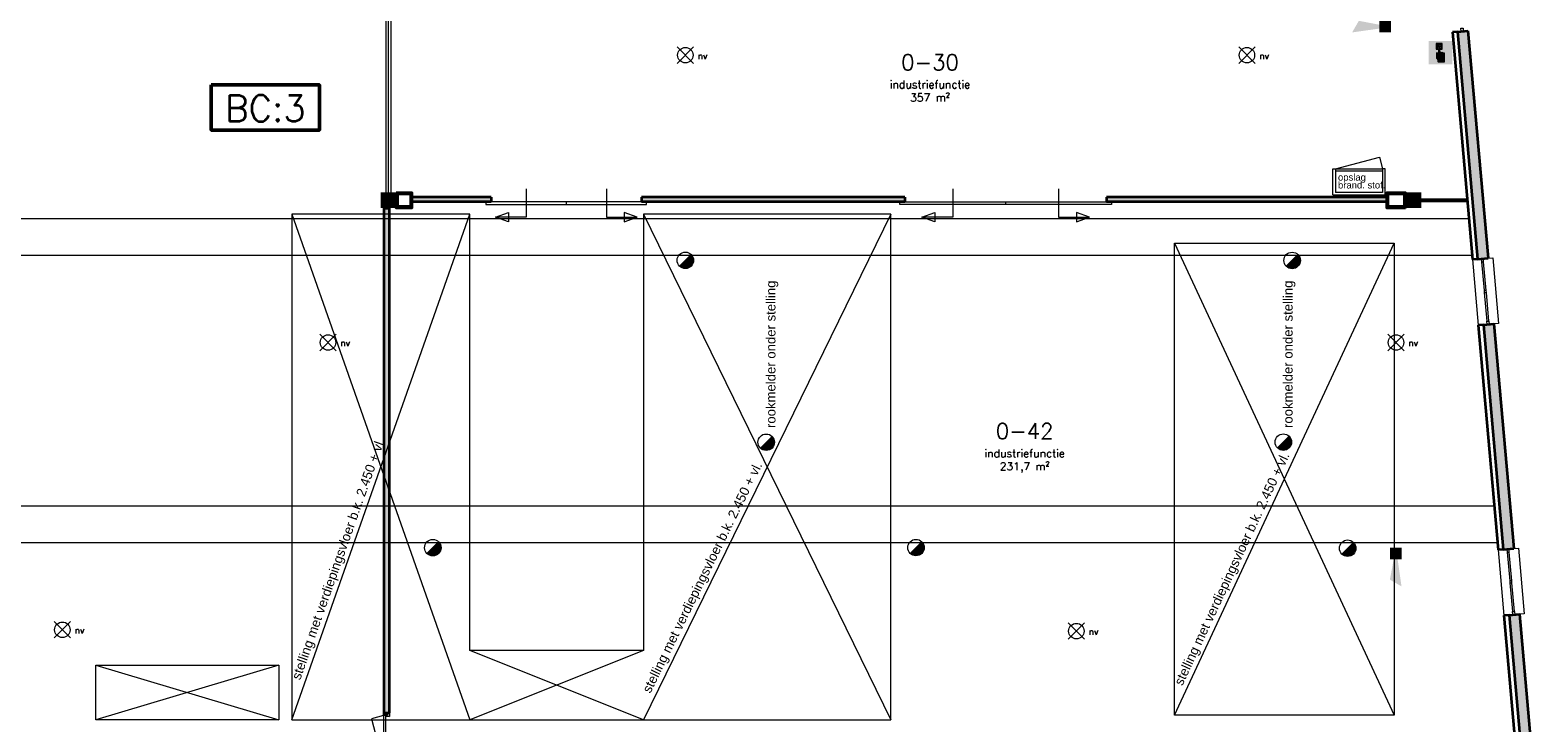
# Model space of a CAD drawing. Header units: millimetres. Extents: x -13022 to 1371524, y -38729 to 632593.
# Tile 263 of 381: x 522652 to 551515, y 601663 to 614924. Entities that reach past the tile are written whole.
import ezdxf

# ---------------------------------------------------------------- set-up
doc = ezdxf.new("R2010")
doc.units = ezdxf.units.MM
doc.header["$LTSCALE"] = 35
for name, color, linetype, lineweight in [('A LIJN 1', 1, 'Continuous', 20), ('A LIJN 2', 2, 'Continuous', 35), ('A LIJN 4', 4, 'Continuous', 50), ('A LIJN 5', 5, 'Continuous', 13), ('A LIJN 9', 252, 'Continuous', 18), ('Al65----_beveiliging-inst', 92, 'Continuous', 9), ('B95 tekst', 7, 'Continuous', 25), ('brandveiligheid voorzieningen', 10, 'Continuous', 9)]:
    doc.layers.add(name, color=color, linetype=linetype, lineweight=lineweight)
doc.styles.add('Algemeen', font='simplex.shx', dxfattribs={"height": 2.5})
doc.styles.add('Arial40', font='arial.ttf', dxfattribs={"height": 0.18})
doc.styles.add('Arial76', font='arial.ttf', dxfattribs={"height": 0.13})
doc.styles.add('Arial77', font='arial.ttf', dxfattribs={"height": 0.18})
doc.styles.add('Arial78', font='arial.ttf', dxfattribs={"height": 0.18})
doc.styles.add('Arial79', font='arial.ttf', dxfattribs={"height": 0.18})

# ---------------------------------------------------------------- blocks, each defined once
blk = doc.blocks.new('Signaalgever (akoestisch)')
at = {"layer": 'Al65----_beveiliging-inst', "color": 10, "linetype": 'Continuous'}
for points in [[(3.71, 0), (3.71, 3.71), (0, 0), (0, 3.71)], [(10.23, 0), (12.38, 3.71), (3.71, 1.24), (3.71, 2.48)]]:
    blk.add_solid(points, dxfattribs=at)
blk = doc.blocks.new('Handbrandmelder')
at = {"layer": 'brandveiligheid voorzieningen', "true_color": 0xffffff}
h = blk.add_hatch(color=7, dxfattribs=at)
h.paths.add_polyline_path([(-1.3623, 6.704), (-1.3623, 4.818), (-0.8616, 4.818), (-0.8616, 5.105), (-1.0867, 5.105), (-1.0867, 6.416), (0.2412, 6.416), (0.2412, 5.105), (0.0423, 5.105), (0.0423, 4.818), (0.5292, 4.818), (0.5292, 6.704)])
edge = h.paths.add_edge_path()
edge.add_line((-0.7744, 0.795), (1.2172, 0.795))
edge.add_arc((1.1848, 0.9151), 0.1244, 285.097845, 344.573813)
edge.add_arc((1.1955, 0.8747), 0.1095, 3.814851, 78.556999)
edge.add_arc((1.2155, 1.0811), 0.0991, 186.406081, 271.011898, ccw=False)
edge.add_arc((0.8951, 1.4295), 0.4225, 301.679206, 358.707701)
edge.add_line((1.3175, 1.42), (1.3175, 3.356))
edge.add_arc((1.0815, 3.3696), 0.2364, 356.700991, 450.505791)
edge.add_arc((1.0751, 3.3423), 0.2637, 89.061593, 168.70314)
edge.add_line((0.8165, 3.394), (0.8165, 3.518))
edge.add_arc((0.5556, 3.5071), 0.2611, 2.39047, 87.792584)
edge.add_arc((0.5705, 3.5064), 0.2616, 91.041001, 151.564737)
edge.add_line((0.3404, 3.631), (0.3404, 3.643))
edge.add_arc((0.0798, 3.6324), 0.2608, 2.337798, 87.799547)
edge.add_arc((0.0991, 3.6332), 0.26, 92.052962, 177.832561)
edge.add_line((-0.1607, 3.643), (-0.1607, 4.967))
edge.add_arc((-0.411, 4.968), 0.2503, 359.76141, 447.144807)
edge.add_arc((-0.3888, 4.9577), 0.2605, 92.124608, 177.943914)
edge.add_line((-0.6492, 4.967), (-0.6492, 2.557))
edge.add_arc((-0.7221, 2.5577), 0.0729, 299.050174, 359.424387, ccw=False)
edge.add_line((-0.6867, 2.494), (-0.7618, 2.457))
edge.add_line((-0.7618, 2.457), (-0.7868, 2.457))
edge.add_line((-0.7868, 2.457), (-0.8745, 2.569))
edge.add_line((-0.8745, 2.569), (-0.8745, 3.419))
edge.add_arc((-1.0861, 3.4433), 0.213, 353.435435, 446.970057)
edge.add_arc((-1.078, 3.4209), 0.2351, 89.220046, 180.466534)
edge.add_line((-1.3131, 3.419), (-1.3131, 2.282))
edge.add_line((-1.3131, 2.282), (-1.3131, 2.219))
edge.add_arc((0.9801, 3.0528), 2.4401, 199.980806, 224.025181)
edge.add_arc((-28.5646, 4.7292), 27.994, 352.668719, 353.081248, ccw=False)
edge.add_arc((-0.073, 1.0253), 0.7382, 169.723152, 198.178085)
edge = h.paths.add_edge_path(flags=17)
edge.add_arc((-0.4353, 5.7799), 0.3921, 271.833261, 357.970029)
edge.add_arc((-0.4345, 5.7425), 0.3917, 3.443844, 88.288775)
edge.add_arc((-0.4184, 5.7498), 0.3842, 90.654144, 177.583048)
edge.add_arc((-0.4087, 5.7816), 0.3939, 182.273303, 267.953611)
at = {"layer": 'Al65----_beveiliging-inst', "color": 7, "true_color": 0xffffff}
blk.add_solid([(-3.75, 0), (3.75, 0), (-3.75, 7.5), (3.75, 7.5)], dxfattribs=at)
at = {"layer": 'Al65----_beveiliging-inst', "color": 10}
blk.add_solid([(-3.5, 0.25), (3.5, 0.25), (-3.5, 7.25), (3.5, 7.25)], dxfattribs=at)
at = {"layer": 'brandveiligheid voorzieningen', "color": 7, "true_color": 0xffffff}
for points in [[(-1.3623, 6.704), (-1.3623, 4.818)], [(0.5292, 6.704), (-1.3623, 6.704)], [(-1.3623, 4.818), (-0.8616, 4.818)], [(-1.0867, 5.105), (-1.0867, 6.416)], [(-1.0867, 6.416), (0.2412, 6.416)], [(-0.8616, 5.105), (-1.0867, 5.105)], [(-0.8616, 4.818), (-0.8616, 5.105)], [(-0.6492, 4.967), (-0.6492, 2.557)], [(-0.1607, 3.643), (-0.1607, 4.967)], [(0.2412, 5.105), (0.0423, 5.105)], [(0.0423, 5.105), (0.0423, 4.818)], [(0.0423, 4.818), (0.5292, 4.818)], [(0.2412, 6.416), (0.2412, 5.105)], [(0.5292, 4.818), (0.5292, 6.704)], [(-1.3131, 3.419), (-1.3131, 2.282)], [(-1.3131, 2.282), (-1.3131, 2.219)], [(-0.8745, 2.569), (-0.8745, 3.419)], [(-0.7868, 2.457), (-0.8745, 2.569)], [(-0.7618, 2.457), (-0.7868, 2.457)], [(-0.7744, 0.795), (1.2172, 0.795)], [(-0.6867, 2.494), (-0.7618, 2.457)], [(0.3404, 3.631), (0.3404, 3.643)], [(0.8165, 3.394), (0.8165, 3.518)], [(1.3175, 1.42), (1.3175, 3.356)]]:
    blk.add_lwpolyline(points, dxfattribs=at)
for points in [[(-0.8023, 5.766, -0.3986), (-0.4228, 6.134)], [(-0.4228, 5.388, -0.3923), (-0.8023, 5.766)], [(-0.3985, 5.218, 0.393), (-0.6492, 4.967)], [(-0.4228, 6.134, -0.3881), (-0.0435, 5.766)], [(-0.0435, 5.766, -0.3946), (-0.4228, 5.388)], [(-0.1607, 4.967, 0.4009), (-0.3985, 5.218)], [(-1.0748, 3.656, 0.4206), (-1.3131, 3.419)], [(-1.3131, 2.219, 0.1053), (-0.7744, 1.357)], [(-0.8745, 3.419, 0.4324), (-1.0748, 3.656)], [(-0.7994, 1.157, 0.1248), (-0.7744, 0.795)], [(-0.7744, 1.357, -0.0018), (-0.7994, 1.157)], [(-0.6492, 2.557, -0.2697), (-0.6867, 2.494)], [(0.0898, 3.893, 0.3928), (-0.1607, 3.643)], [(0.3404, 3.643, 0.3912), (0.0898, 3.893)], [(0.5657, 3.768, 0.2704), (0.3404, 3.631)], [(0.8165, 3.518, 0.3909), (0.5657, 3.768)], [(1.0794, 3.606, 0.3622), (0.8165, 3.394)], [(1.3175, 3.356, 0.4338), (1.0794, 3.606)], [(1.117, 1.07, 0.2541), (1.3175, 1.42)], [(1.2172, 0.982, -0.3869), (1.117, 1.07)], [(1.3047, 0.882, 0.3382), (1.2172, 0.982)], [(1.2172, 0.795, 0.2655), (1.3047, 0.882)]]:
    blk.add_lwpolyline(points, format="xyb", dxfattribs=at)
blk.add_point((0, 3.75), dxfattribs=at)
blk = doc.blocks.new('Brandmelder')
at = {"layer": 'brandveiligheid voorzieningen'}
blk.add_hatch(color=256, dxfattribs=at).paths.add_polyline_path([(76.62, -89.8, 0.198912), (75.85, -87.94), (72.13, -91.66, 0.668179)])
blk.add_line((72.13, -91.66), (75.85, -87.94), dxfattribs=at)
blk.add_circle((73.99, -89.8), 2.63, dxfattribs=at)
blk = doc.blocks.new('Noodverlichting')
at = {"layer": 'Al65----_beveiliging-inst', "color": 92}
for p, q in [((164, -62.36), (158.75, -57.12)), ((158.75, -62.36), (164, -57.12))]:
    blk.add_line(p, q, dxfattribs=at)
blk.add_circle((161.38, -59.74), 2.47, dxfattribs=at)
at = {"layer": 'Al65----_beveiliging-inst', "color": 7, "style": 'Algemeen'}
blk.add_text('nv', height=2.063, dxfattribs=at).set_placement((165.33, -60.96))

msp = doc.modelspace()

# ---------------------------------------------------------------- hatches: boundary and pattern name
at = {"layer": 'A LIJN 9', "ltscale": 0.1}
h = msp.add_hatch(color=256, dxfattribs=at)
h.dxf.hatch_style = 1
h.paths.add_polyline_path([(550176.881, 614910.978), (549977.658, 614893.385), (550361.993, 610540.316), (550561.215, 610557.905)])
h = msp.add_hatch(color=256, dxfattribs=at)
h.dxf.hatch_style = 1
h.paths.add_polyline_path([(531478.345, 611727.774), (529960.346, 611727.774), (529960.346, 611637.773), (531478.345, 611637.773)])
h = msp.add_hatch(color=256, dxfattribs=at)
h.dxf.hatch_style = 1
h.paths.add_polyline_path([(534353.345, 611637.773), (534353.345, 611727.774), (539398.345, 611727.774), (539398.345, 611637.773)])
h = msp.add_hatch(color=256, dxfattribs=at)
h.dxf.hatch_style = 1
h.paths.add_polyline_path([(548622.346, 611727.774), (543255.346, 611727.774), (543255.346, 611637.865), (548622.346, 611637.865)])
h = msp.add_hatch(color=256, dxfattribs=at)
h.dxf.hatch_style = 1
h.paths.add_polyline_path([(529525.346, 611517.782), (529425.346, 611517.782), (529425.346, 601851.778), (529525.346, 601851.778)])
h = msp.add_hatch(color=256, dxfattribs=at)
h.dxf.hatch_style = 1
h.paths.add_polyline_path([(550672.032, 609302.79), (550472.806, 609285.2), (550852.738, 604981.939), (551051.965, 604999.53)])
h = msp.add_hatch(color=256, dxfattribs=at)
h.dxf.hatch_style = 1
h.paths.add_polyline_path([(551162.778, 603744.412), (550963.555, 603726.822), (551315.347, 599742.323), (551514.569, 599759.912)])

# ---------------------------------------------------------------- linework, layer by layer
at = {"layer": 'A LIJN 1', "color": 1, "linetype": 'Continuous'}
for p, q in [((547642.354, 612267.767), (548482.057, 612492.765)), ((548482.057, 612492.765), (548542.344, 612267.767)), ((547592.343, 612267.767), (547642.343, 612267.767)), ((547592.343, 611767.771), (547592.343, 612267.767)), ((547642.343, 612267.767), (548542.344, 612267.767)), ((547642.343, 612267.767), (547642.343, 611817.77)), ((548542.344, 612222.769), (547642.343, 612222.769)), ((548592.343, 612267.767), (548542.344, 612267.767)), ((548542.344, 612267.767), (548542.344, 611817.77)), ((548592.343, 611767.771), (548592.343, 612267.767)), ((547592.343, 611767.771), (548592.343, 611767.771)), ((548542.344, 611817.77), (547642.343, 611817.77))]:
    msp.add_line(p, q, dxfattribs=at)
at = {"layer": 'A LIJN 1', "linetype": 'Continuous'}
for p, q in [((509580.573, 611317.778), (550192.956, 611317.778)), ((527661.514, 611397.779), (527661.514, 601717.781)), ((531071.514, 611397.779), (527661.514, 611397.779)), ((527661.514, 611397.779), (531071.514, 601717.781)), ((527661.514, 601717.781), (531071.514, 611397.779)), ((531071.514, 603047.781), (531071.514, 611397.779)), ((539131.513, 611397.779), (534391.513, 611397.779)), ((534391.513, 611397.779), (534391.513, 603047.781)), ((534391.513, 611397.779), (539131.513, 601717.781)), ((539131.513, 611397.779), (534391.513, 601717.781)), ((539131.513, 601717.781), (539131.513, 611397.779)), ((544561.513, 610847.78), (548761.514, 601807.781)), ((544561.513, 601807.781), (548761.514, 610847.78)), ((544561.513, 610847.78), (548761.514, 610847.78)), ((544561.513, 601807.781), (544561.513, 610847.78)), ((548761.514, 610847.78), (548761.514, 601807.781)), ((509642.376, 610617.777), (550254.762, 610617.777)), ((509934.486, 605817.774), (550678.556, 605817.774)), ((509934.486, 605117.773), (550740.361, 605117.773)), ((534391.513, 603047.781), (531071.514, 603047.781)), ((534391.513, 601717.781), (531071.514, 603047.781)), ((534391.513, 603047.781), (531071.514, 601717.781)), ((523911.514, 602767.78), (527411.514, 602767.78)), ((523911.514, 601717.781), (523911.514, 602767.78)), ((523911.514, 602767.78), (527411.514, 601717.781)), ((527411.514, 602767.78), (523911.514, 601717.781)), ((527411.514, 602767.78), (527411.514, 601717.781)), ((548761.514, 601807.781), (544561.513, 601807.781)), ((527411.514, 601717.781), (523911.514, 601717.781)), ((527661.514, 601717.781), (539131.513, 601717.781))]:
    msp.add_line(p, q, dxfattribs=at)
at = {"layer": 'A LIJN 2'}
for p, q in [((549977.658, 614893.385), (549878.045, 614884.588)), ((549878.045, 614884.588), (550262.376, 610531.519)), ((549977.658, 614893.385), (550176.881, 614910.978)), ((549977.658, 614893.385), (550361.993, 610540.316)), ((550176.881, 614910.974), (550561.215, 610557.905)), ((529690.347, 611787.786), (529930.345, 611787.786)), ((529690.347, 611547.781), (529690.347, 611787.786)), ((529930.345, 611787.786), (529930.345, 611547.781)), ((531478.345, 611727.774), (529960.346, 611727.774)), ((531478.345, 611637.773), (529960.346, 611637.773)), ((531478.345, 611727.774), (531478.345, 611637.773)), ((539398.345, 611727.774), (534353.345, 611727.774)), ((534353.345, 611727.774), (534353.345, 611637.773)), ((539398.345, 611637.773), (534353.345, 611637.773)), ((534898.338, 611637.865), (534448.337, 611637.865)), ((535348.339, 611637.865), (534898.338, 611637.865)), ((535798.339, 611637.865), (535348.339, 611637.865)), ((536248.34, 611637.865), (535798.339, 611637.865)), ((536698.341, 611637.865), (536248.34, 611637.865)), ((537148.342, 611637.865), (536698.341, 611637.865)), ((537598.342, 611637.865), (537148.342, 611637.865)), ((538048.343, 611637.865), (537598.342, 611637.865)), ((538498.344, 611637.865), (538048.343, 611637.865)), ((538948.345, 611637.865), (538498.344, 611637.865)), ((539398.345, 611637.865), (538948.345, 611637.865)), ((539398.345, 611727.774), (539398.345, 611637.773)), ((548622.346, 611727.774), (543255.346, 611727.774)), ((543255.346, 611727.774), (543255.346, 611637.773)), ((548622.346, 611637.865), (543255.346, 611637.865)), ((548652.345, 611787.775), (548952.348, 611787.775)), ((548652.345, 611547.773), (548652.345, 611787.775)), ((548952.348, 611787.775), (548952.348, 611547.773)), ((529425.346, 611517.782), (529425.346, 601851.778)), ((529425.346, 611517.782), (529525.346, 611517.782)), ((529525.346, 611517.782), (529525.346, 601851.778)), ((529930.345, 611547.781), (529690.347, 611547.781)), ((548952.348, 611547.773), (548652.345, 611547.773)), ((550361.989, 610540.316), (550262.376, 610531.519)), ((550361.989, 610540.316), (550561.215, 610557.905)), ((550472.806, 609285.2), (550672.032, 609302.79)), ((550672.032, 609302.79), (551051.965, 604999.529)), ((550472.802, 609285.2), (550373.189, 609276.405)), ((550373.189, 609276.405), (550753.129, 604973.145)), ((550472.806, 609285.2), (550852.738, 604981.939)), ((550852.738, 604981.939), (550753.129, 604973.145)), ((550852.738, 604981.939), (551051.965, 604999.53)), ((550963.555, 603726.822), (550863.942, 603718.027)), ((550863.942, 603718.027), (551128.831, 600717.793)), ((550963.555, 603726.822), (551162.778, 603744.412)), ((550963.555, 603726.822), (551315.347, 599742.323)), ((551162.778, 603744.412), (551514.569, 599759.911)), ((529425.346, 601851.778), (529525.346, 601851.778))]:
    msp.add_line(p, q, dxfattribs=at)
at = {"layer": 'A LIJN 2', "ltscale": 0.1}
for p, q in [((529960.346, 611637.773), (529960.346, 611727.774)), ((548622.346, 611637.865), (548622.346, 611727.774))]:
    msp.add_line(p, q, dxfattribs=at)
at = {"layer": 'A LIJN 2'}
for points in [[(529660.345, 611517.782, -15000.001), (529360.349, 611517.782, -15000.001), (529660.345, 611817.774, -15000.001), (529360.349, 611817.781, -15000.001)], [(548982.347, 611817.778, -15000.001), (549282.346, 611817.778, -15000.001), (548982.347, 611517.786, -15000.001), (549282.346, 611517.778, -15000.001)]]:
    msp.add_trace(points, dxfattribs=at)
at = {"layer": 'A LIJN 4', "ltscale": 0.1}
msp.add_lwpolyline([(526120.248, 613875.938), (528188.866, 613875.938), (528188.866, 613010.946), (526120.248, 613010.946)], close=True, dxfattribs=at)
at = {"layer": 'A LIJN 5', "linetype": 'Continuous'}
for p, q in [((529460.346, 617117.78), (529460.21, 611817.778)), ((529510.347, 611817.778), (529510.347, 617117.78)), ((529560.344, 611817.778), (529560.344, 617117.78)), ((531378.345, 611637.773), (531378.345, 611587.774)), ((534453.346, 611637.773), (531378.345, 611637.773)), ((532147.096, 611882.78), (532147.096, 611342.779)), ((532915.845, 611637.773), (532915.845, 611587.774)), ((533684.595, 611882.78), (533684.595, 611342.779)), ((534453.346, 611587.774), (534453.346, 611637.773)), ((539298.345, 611587.774), (539298.345, 611637.773)), ((539298.345, 611637.773), (543355.346, 611637.773)), ((540312.595, 611882.78), (540312.595, 611342.779)), ((541326.845, 611587.774), (541326.845, 611637.773)), ((542341.096, 611882.78), (542341.096, 611342.779)), ((543355.346, 611637.773), (543355.346, 611587.774)), ((549282.346, 611692.781), (550159.848, 611692.781)), ((549282.346, 611667.78), (550159.848, 611667.78)), ((549282.346, 611642.778), (550164.262, 611642.778)), ((531378.345, 611587.774), (534453.346, 611587.774)), ((531558.092, 611342.779), (531808.099, 611433.775)), ((531808.099, 611251.783), (531558.092, 611342.779)), ((532147.096, 611342.779), (531558.099, 611342.779)), ((531808.099, 611433.775), (531808.099, 611251.783)), ((533684.595, 611342.779), (534273.591, 611342.779)), ((534273.599, 611342.779), (534023.592, 611433.775)), ((534023.592, 611433.775), (534023.592, 611251.783)), ((534023.592, 611251.783), (534273.599, 611342.779)), ((543355.346, 611587.774), (539298.345, 611587.774)), ((539723.59, 611342.779), (539973.598, 611433.775)), ((539973.598, 611251.783), (539723.59, 611342.779)), ((540312.595, 611342.779), (539723.598, 611342.779)), ((539973.598, 611433.775), (539973.598, 611251.783)), ((542341.096, 611342.779), (542930.093, 611342.779)), ((542930.101, 611342.779), (542680.093, 611433.775)), ((542680.093, 611433.775), (542680.093, 611251.783)), ((542680.093, 611251.783), (542930.101, 611342.779)), ((550262.376, 610531.519), (550373.189, 609276.405)), ((550436.998, 610486.708), (550485.387, 609938.837)), ((550525.216, 609942.354), (550476.846, 610490.225)), ((550561.212, 610557.905), (550650.869, 610565.821)), ((550650.869, 610565.821), (550761.682, 609310.703)), ((550488.889, 609898.991), (550537.259, 609351.122)), ((550577.104, 609354.639), (550528.714, 609902.508)), ((550761.682, 609310.703), (550672.029, 609302.788)), ((550753.129, 604973.145), (550863.942, 603718.027)), ((551051.965, 604999.529), (551141.622, 605007.444)), ((551141.622, 605007.444), (551252.435, 603752.327)), ((550927.751, 604928.33), (550976.14, 604380.461)), ((551015.969, 604383.978), (550967.599, 604931.847)), ((550979.642, 604340.614), (551028.012, 603792.746)), ((551067.857, 603796.263), (551019.467, 604344.132)), ((551252.435, 603752.327), (551162.782, 603744.412)), ((529418.346, 601801.779), (529184.841, 601739.214)), ((529418.346, 601801.779), (529418.346, 600867.781)), ((529184.841, 601739.214), (529418.346, 600867.762)), ((529463.346, 600884.779), (529463.346, 601784.781))]:
    msp.add_line(p, q, dxfattribs=at)

# ---------------------------------------------------------------- block references
at = {"ltscale": 0.1, "xscale": 60, "yscale": 60, "zscale": 60}
for p, rotation in [((548701.398, 615102.254), 180), ((548681.921, 605017.775), 270)]:
    msp.add_blockref('Signaalgever (akoestisch)', p, dxfattribs=dict(at, rotation=rotation))
for p in [(525512.666, 618028.816), (536262.475, 618028.816), (518671.691, 612528.814), (539117.413, 612528.814), (513585.878, 607028.812), (532997.199, 607003.355)]:
    msp.add_blockref('Noodverlichting', p, dxfattribs=at)
at = {"layer": 'Al65----_beveiliging-inst', "xscale": 60, "yscale": 60, "zscale": 60}
for name, p in [('Handbrandmelder', (549650.367, 614268.033)), ('Brandmelder', (530755.927, 615905.882)), ('Brandmelder', (542371.21, 615903.159)), ('Brandmelder', (532302.92, 612422.368)), ('Brandmelder', (542202.921, 612424.802)), ('Brandmelder', (525920.653, 610403.445)), ('Brandmelder', (535170.126, 610405.879)), ('Brandmelder', (543433.497, 610393.443))]:
    msp.add_blockref(name, p, dxfattribs=at)

# ---------------------------------------------------------------- texts
at = {"layer": 'A LIJN 1', "color": 1, "linetype": 'ByBlock', "style": 'Arial76'}
for s, height, p in [('opslag', 130, (547688.192, 612042.791)), ('brand. stof.', 129.99999, (547688.192, 611892.79))]:
    msp.add_text(s, height=height, dxfattribs=at).set_placement(p)
at = {"layer": 'A LIJN 1', "color": 1, "linetype": 'ByBlock'}
for s, rotation, style, p in [('rookmelder onder stelling', 90, 'Arial40', (536919.687, 607306.698)), ('rookmelder onder stelling', 90, 'Arial40', (546819.688, 607306.698)), ('stelling met verdiepingsvloer b.k. 2.450 + vl.', 70.5965057, 'Arial77', (527821.098, 602471.762))]:
    msp.add_text(s, height=180, rotation=rotation, dxfattribs=dict(at, style=style)).set_placement(p)
at = {"layer": 'A LIJN 1', "color": 1, "linetype": 'ByBlock', "oblique": 360}
for height, rotation, style, p in [(180.00001, 63.9065298, 'Arial78', (534524.604, 602216.961)), (180, 65.0763727, 'Arial79', (544708.181, 602360.8))]:
    msp.add_text('stelling met verdiepingsvloer b.k. 2.450 + vl.', height=height, rotation=rotation, dxfattribs=dict(at, style=style)).set_placement(p)
at = {"layer": 'B95 tekst', "attachment_point": 2, "style": 'Algemeen'}
for s, insert, char_height, width in [('\\pt3600;0-30\\P{\\H0.5x;\\C1;industriefunctie\\P\\ptz;\\C256;357 m²}', (539878.582, 614457.942), 300, 4383.91272), ('BC:3', (527153.769, 613676.332), 500, 13151.73817), ('\\pt3600;0-42\\P{\\H0.5x;\\C1;industriefunctie\\P\\ptz;\\C256;231,7 m²}', (541691.044, 607397.617), 300, 4383.91272)]:
    msp.add_mtext(s, dxfattribs=dict(at, insert=insert, char_height=char_height, width=width))

# ---------------------------------------------------------------- meshes
at = {"layer": 'A LIJN 2'}
mesh = msp.add_polyface(dxfattribs=at)
corners = [(529660.345, 611817.781), (529960.346, 611817.781), (529960.346, 611517.782), (529660.345, 611517.782)]
mesh.append_faces([[corners[k] for k in face] for face in [(0, 1, 2, 3)]])
mesh = msp.add_polyface(dxfattribs=at)
corners = [(548982.347, 611517.778), (548622.346, 611517.778), (548622.346, 611817.778), (548982.347, 611817.778)]
mesh.append_faces([[corners[k] for k in face] for face in [(0, 1, 2, 3)]])
at = {"layer": 'A LIJN 5', "linetype": 'Continuous'}
mesh = msp.add_polyface(dxfattribs=at)
corners = [(550047.387, 614899.542), (550042.111, 614959.307), (550081.956, 614962.824), (550087.232, 614903.059)]
mesh.append_faces([[corners[k] for k in face] for face in [(0, 1, 2, 3)]])
mesh = msp.add_polyface(dxfattribs=at)
corners = [(550431.722, 610546.472), (550436.998, 610486.708), (550476.846, 610490.225), (550471.566, 610549.99)]
mesh.append_faces([[corners[k] for k in face] for face in [(0, 1, 2, 3)]])
mesh = msp.add_polyface(dxfattribs=at)
corners = [(550485.372, 609938.835), (550488.889, 609898.991), (550528.733, 609902.51), (550525.216, 609942.354)]
mesh.append_faces([[corners[k] for k in face] for face in [(0, 1, 2, 3)]])
mesh = msp.add_polyface(dxfattribs=at)
corners = [(550542.535, 609291.355), (550537.259, 609351.122), (550577.104, 609354.639), (550582.379, 609294.872)]
mesh.append_faces([[corners[k] for k in face] for face in [(0, 1, 2, 3)]])
mesh = msp.add_polyface(dxfattribs=at)
corners = [(550922.475, 604988.096), (550927.751, 604928.33), (550967.599, 604931.847), (550962.319, 604991.613)]
mesh.append_faces([[corners[k] for k in face] for face in [(0, 1, 2, 3)]])
mesh = msp.add_polyface(dxfattribs=at)
corners = [(550976.125, 604380.459), (550979.642, 604340.614), (551019.487, 604344.133), (551015.969, 604383.978)]
mesh.append_faces([[corners[k] for k in face] for face in [(0, 1, 2, 3)]])
mesh = msp.add_polyface(dxfattribs=at)
corners = [(551033.288, 603732.979), (551028.012, 603792.746), (551067.857, 603796.263), (551073.133, 603736.496)]
mesh.append_faces([[corners[k] for k in face] for face in [(0, 1, 2, 3)]])
mesh = msp.add_polyface(dxfattribs=at)
corners = [(529463.346, 601801.779), (529418.346, 601801.779), (529418.346, 601851.778), (529532.346, 601851.778), (529532.346, 601784.781), (529463.346, 601784.781)]
mesh.append_faces([[corners[k] for k in face] for face in [(4, 0, 3)]], dxfattribs={"vtx0": -1, "vtx1": -1})
mesh.append_faces([[corners[k] for k in face] for face in [(0, 2, 3)]], dxfattribs={"vtx0": -1, "vtx2": -1})
mesh.append_faces([[corners[k] for k in face] for face in [(0, 1, 2), (4, 5, 0)]], dxfattribs={"vtx2": -1})

doc.saveas('drawing.dxf')
